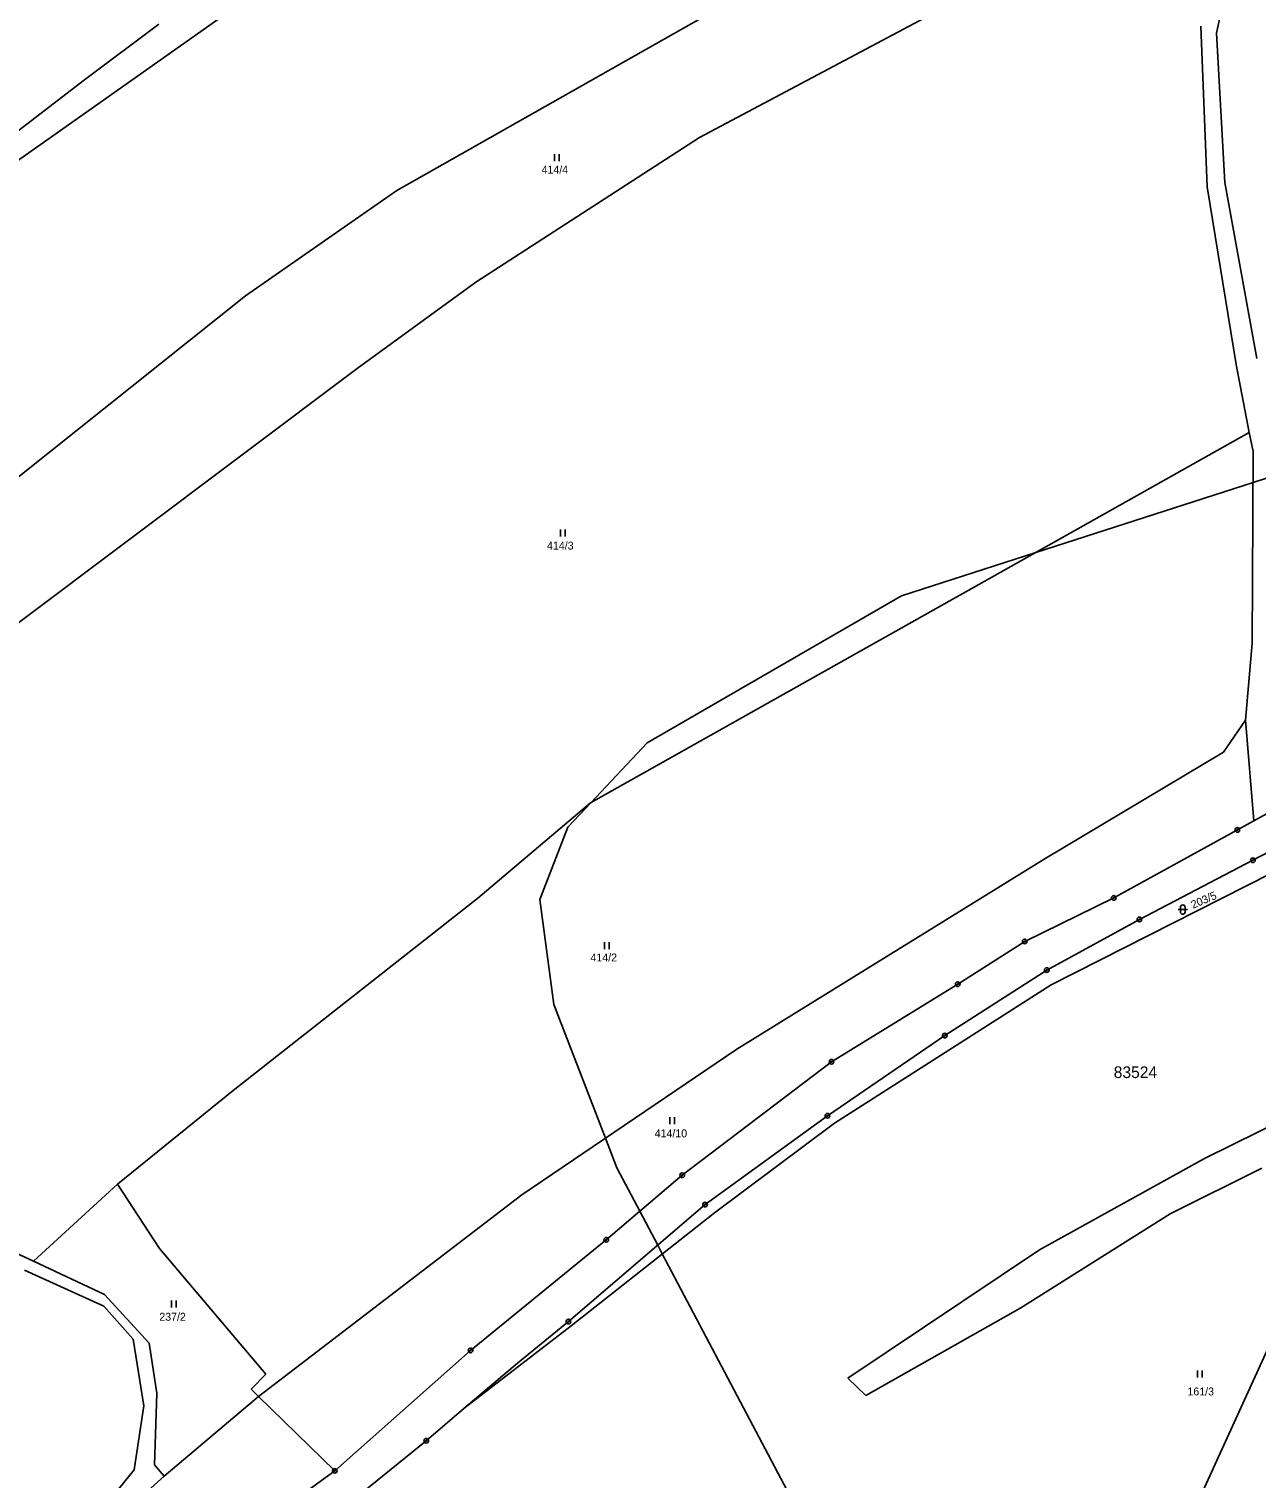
# Model space of a CAD drawing. Extents: x -547623 to -538651, y -1096714 to -1086522.
# Drawn here: x -544535.5 to -544272.5, y -1092716.7 to -1092406 of the extents above; entities that cross this region are included whole.
import ezdxf

# ---------------------------------------------------------------- set-up
doc = ezdxf.new("R2010")
doc.units = 0
for name, color, linetype in [('Vrstva 1', 7, 'Continuous'), ('Vrstva 25', 7, 'Continuous'), ('Vrstva 52', 7, 'Continuous'), ('Vrstva 53', 7, 'Continuous'), ('Vrstva 83', 7, 'Continuous'), ('Vrstva 86', 7, 'Continuous')]:
    doc.layers.add(name, color=color, linetype=linetype)

msp = doc.modelspace()

# ---------------------------------------------------------------- linework, layer by layer
at = {"layer": 'Vrstva 1'}
for points in [[(-544371.08, -1092316.52), (-544554.02, -1092445.55)], [(-544296.54, -1092349.91), (-544456.66, -1092440.62)], [(-544274.64, -1092377.25), (-544281.01, -1092406.89)], [(-544336.52, -1092399.94), (-544391.78, -1092429.27)], [(-544507.63, -1092405), (-544523.84, -1092417.13)], [(-544284.37, -1092405.42), (-544283.01, -1092439.86)], [(-544281.01, -1092406.89), (-544279.18, -1092438.93)], [(-544523.84, -1092417.13), (-544564.88, -1092448.59)], [(-544391.78, -1092429.27), (-544439.71, -1092460.29)], [(-544456.66, -1092440.62), (-544489.06, -1092463.22)], [(-544283.01, -1092439.86), (-544276.81, -1092477.88)], [(-544279.18, -1092438.93), (-544272.38, -1092476.65)], [(-544439.71, -1092460.29), (-544465.14, -1092478.74)], [(-544489.06, -1092463.22), (-544580.18, -1092535.82)], [(-544276.81, -1092477.88), (-544273.98, -1092492.5)], [(-544465.14, -1092478.74), (-544562.94, -1092552.11)], [(-544273.98, -1092492.5), (-544415.12, -1092571.82)], [(-544273.11, -1092496.57), (-544273.98, -1092492.5)], [(-544273.32, -1092537.61), (-544273.11, -1092496.57)], [(-544274.76, -1092554.12), (-544273.32, -1092537.61)], [(-544274.76, -1092554.12), (-544279.5, -1092560.96)], [(-544273.01, -1092575.7), (-544274.76, -1092554.12)], [(-544279.5, -1092560.96), (-544317.94, -1092583.9)], [(-544415.12, -1092571.82), (-544439.29, -1092592.27)], [(-544273.01, -1092575.7), (-544267.3, -1092572.55)], [(-544276.52, -1092577.63), (-544273.01, -1092575.7)], [(-544303.02, -1092592.21), (-544276.52, -1092577.63)], [(-544265.77, -1092580.24), (-544273.18, -1092584.11)], [(-544317.94, -1092583.9), (-544383.78, -1092624.63)], [(-544264.13, -1092584.34), (-544316.45, -1092610.79)], [(-544273.18, -1092584.11), (-544297.51, -1092596.79)], [(-544439.29, -1092592.27), (-544491.71, -1092633.44)], [(-544322.1, -1092601.51), (-544303.02, -1092592.21)], [(-544297.51, -1092596.79), (-544317.37, -1092607.66)], [(-544336.46, -1092610.69), (-544322.1, -1092601.51)], [(-544317.37, -1092607.66), (-544339.23, -1092621.69)], [(-544363.5, -1092627.3), (-544336.46, -1092610.69)], [(-544362.85, -1092640.46), (-544316.45, -1092610.79)], [(-544339.23, -1092621.69), (-544364.36, -1092638.87)], [(-544383.78, -1092624.63), (-544429.87, -1092655.78)], [(-544395.49, -1092651.63), (-544363.5, -1092627.3)], [(-544491.71, -1092633.44), (-544516.52, -1092653.53)], [(-544283.54, -1092648), (-544248.6, -1092630.77)], [(-544364.36, -1092638.87), (-544390.6, -1092657.91)], [(-544388.57, -1092659.66), (-544362.85, -1092640.46)], [(-544318.92, -1092667.6), (-544283.54, -1092648)], [(-544411.75, -1092665.44), (-544395.49, -1092651.63)], [(-544271.25, -1092650.08), (-544290.93, -1092659.87)], [(-544516.52, -1092653.53), (-544534.5, -1092669.99)], [(-544507.5, -1092667.29), (-544516.52, -1092653.53)], [(-544429.87, -1092655.78), (-544486.25, -1092699.04)], [(-544390.6, -1092657.91), (-544419.87, -1092682.96)], [(-544388.57, -1092659.66), (-544419.25, -1092683.85)], [(-544290.93, -1092659.87), (-544322.93, -1092679.99)], [(-544552.47, -1092661.75), (-544534.5, -1092669.99)], [(-544484.71, -1092694.26), (-544507.5, -1092667.29)], [(-544440.85, -1092689.13), (-544411.75, -1092665.44)], [(-544360.02, -1092695.08), (-544318.92, -1092667.6)], [(-544534.5, -1092669.99), (-544519.32, -1092677.19)], [(-544536.43, -1092671.96), (-544519.45, -1092679.69)], [(-544519.45, -1092679.69), (-544513.11, -1092686.72)], [(-544519.32, -1092677.19), (-544509.73, -1092687.59)], [(-544322.93, -1092679.99), (-544356.15, -1092698.79)], [(-544419.87, -1092682.96), (-544430.79, -1092691.85)], [(-544419.25, -1092683.85), (-544442.26, -1092701.6)], [(-544513.11, -1092686.72), (-544510.85, -1092701.02)], [(-544509.73, -1092687.59), (-544508.06, -1092698.33)], [(-544469.95, -1092714.95), (-544440.85, -1092689.13)], [(-544430.79, -1092691.85), (-544442.26, -1092701.6)], [(-544487.86, -1092697.45), (-544484.71, -1092694.26)], [(-544356.15, -1092698.79), (-544360.02, -1092695.08)], [(-544508.06, -1092698.33), (-544508.55, -1092713.65)], [(-544486.25, -1092699.04), (-544487.86, -1092697.45)], [(-544510.85, -1092701.02), (-544512.95, -1092714.73)], [(-544486.25, -1092699.04), (-544506.51, -1092716.12)], [(-544469.95, -1092714.95), (-544486.25, -1092699.04)], [(-544442.26, -1092701.6), (-544450.35, -1092708.49)], [(-544450.35, -1092708.49), (-544474.69, -1092728.22)], [(-544508.55, -1092713.65), (-544506.51, -1092716.12)], [(-544506.51, -1092716.12), (-544529.61, -1092736.85)], [(-544520.56, -1092724.16), (-544512.95, -1092714.73)], [(-544469.95, -1092714.95), (-544518.01, -1092749.85)]]:
    msp.add_lwpolyline(points, dxfattribs=at)
at = {"layer": 'Vrstva 25'}
for p, q in [((-544422.86, -1092434.35), (-544422.86, -1092432.85)), ((-544421.86, -1092434.35), (-544421.86, -1092432.85)), ((-544421.6, -1092514.77), (-544421.6, -1092513.27)), ((-544420.6, -1092514.77), (-544420.6, -1092513.27)), ((-544289.22, -1092594.7), (-544287.22, -1092594.7)), ((-544288.72, -1092595.2), (-544288.72, -1092594.2)), ((-544287.72, -1092594.2), (-544287.72, -1092595.2)), ((-544412.13, -1092603.16), (-544412.13, -1092601.66)), ((-544411.13, -1092603.16), (-544411.13, -1092601.66)), ((-544398.12, -1092640.7), (-544398.12, -1092639.2)), ((-544397.12, -1092640.7), (-544397.12, -1092639.2)), ((-544504.9, -1092679.96), (-544504.9, -1092678.46)), ((-544503.9, -1092679.96), (-544503.9, -1092678.46)), ((-544285.07, -1092694.95), (-544285.07, -1092693.45)), ((-544284.07, -1092694.95), (-544284.07, -1092693.45))]:
    msp.add_line(p, q, dxfattribs=at)
for centre, start, end in [((-544288.22, -1092594.2), 0, 180), ((-544288.22, -1092595.2), 180, 0)]:
    msp.add_arc(centre, 0.5, start, end, dxfattribs=at)
at = {"layer": 'Vrstva 52'}
for points in [[(-544043.43, -1092476.48), (-544042.5, -1092480.5), (-544085, -1092498.5), (-544141.96, -1092513.82), (-544144.5, -1092514.5), (-544171.07, -1092524.42), (-544182, -1092528.5), (-544199.5, -1092540.5), (-544204.41, -1092547.4), (-544210.9, -1092556.52), (-544218.78, -1092567.59), (-544220.5, -1092570), (-544243.97, -1092628.87), (-544248.43, -1092640.05), (-544253, -1092651.5), (-544289.5, -1092731.5), (-544291.28, -1092739.53), (-544293.5, -1092749.5), (-544296, -1092790), (-544287.31, -1092847.64), (-544286.5, -1092853), (-544296, -1092907)], [(-544304.5, -1092939), (-544316.5, -1092876), (-544318.34, -1092870.26), (-544346.97, -1092781.15), (-544347.5, -1092779.5), (-544367, -1092730.5), (-544399.75, -1092668.47), (-544400.74, -1092666.59), (-544404.57, -1092659.34), (-544409.5, -1092650), (-544411.94, -1092643.66), (-544423, -1092615), (-544426, -1092592.5), (-544420, -1092577), (-544415.09, -1092571.81), (-544403, -1092559), (-544348.5, -1092527.5), (-544319.72, -1092518.21), (-544273.14, -1092503.17), (-544267.4, -1092501.31)]]:
    msp.add_lwpolyline(points, dxfattribs=at)
at = {"layer": 'Vrstva 83'}
for centre, radius in [((-544276.52, -1092577.63), 0.5), ((-544276.52, -1092577.63), 0.1), ((-544273.18, -1092584.11), 0.5), ((-544273.18, -1092584.11), 0.1), ((-544303.02, -1092592.21), 0.5), ((-544303.02, -1092592.21), 0.1), ((-544297.51, -1092596.79), 0.5), ((-544297.51, -1092596.79), 0.1), ((-544322.1, -1092601.51), 0.5), ((-544322.1, -1092601.51), 0.1), ((-544317.37, -1092607.66), 0.5), ((-544317.37, -1092607.66), 0.1), ((-544336.46, -1092610.69), 0.5), ((-544336.46, -1092610.69), 0.1), ((-544339.23, -1092621.69), 0.5), ((-544339.23, -1092621.69), 0.1), ((-544363.5, -1092627.3), 0.5), ((-544363.5, -1092627.3), 0.1), ((-544364.36, -1092638.87), 0.5), ((-544364.36, -1092638.87), 0.1), ((-544395.49, -1092651.63), 0.5), ((-544395.49, -1092651.63), 0.1), ((-544390.6, -1092657.91), 0.5), ((-544390.6, -1092657.91), 0.1), ((-544411.75, -1092665.44), 0.5), ((-544411.75, -1092665.44), 0.1), ((-544419.87, -1092682.96), 0.5), ((-544419.87, -1092682.96), 0.1), ((-544440.85, -1092689.13), 0.5), ((-544440.85, -1092689.13), 0.1), ((-544450.35, -1092708.49), 0.5), ((-544450.35, -1092708.49), 0.1), ((-544469.95, -1092714.95), 0.5), ((-544469.95, -1092714.95), 0.1)]:
    msp.add_circle(centre, radius, dxfattribs=at)

# ---------------------------------------------------------------- texts
at = {"layer": 'Vrstva 53'}
msp.add_text('83524', height=2.5, dxfattribs=at).set_placement((-544303.02, -1092630.79))
at = {"layer": 'Vrstva 86'}
for s, p in [('414/4', (-544425.62, -1092436.99)), ('414/3', (-544424.45, -1092517.55)), ('414/2', (-544415.14, -1092605.81)), ('414/10', (-544401.39, -1092643.49)), ('237/2', (-544507.54, -1092682.79)), ('161/3', (-544287.22, -1092698.79))]:
    msp.add_text(s, height=1.7, dxfattribs=at).set_placement(p)
msp.add_text('203/5', height=1.7, rotation=23.1005, dxfattribs=at).set_placement((-544286.02, -1092594.53))

doc.saveas('drawing.dxf')
